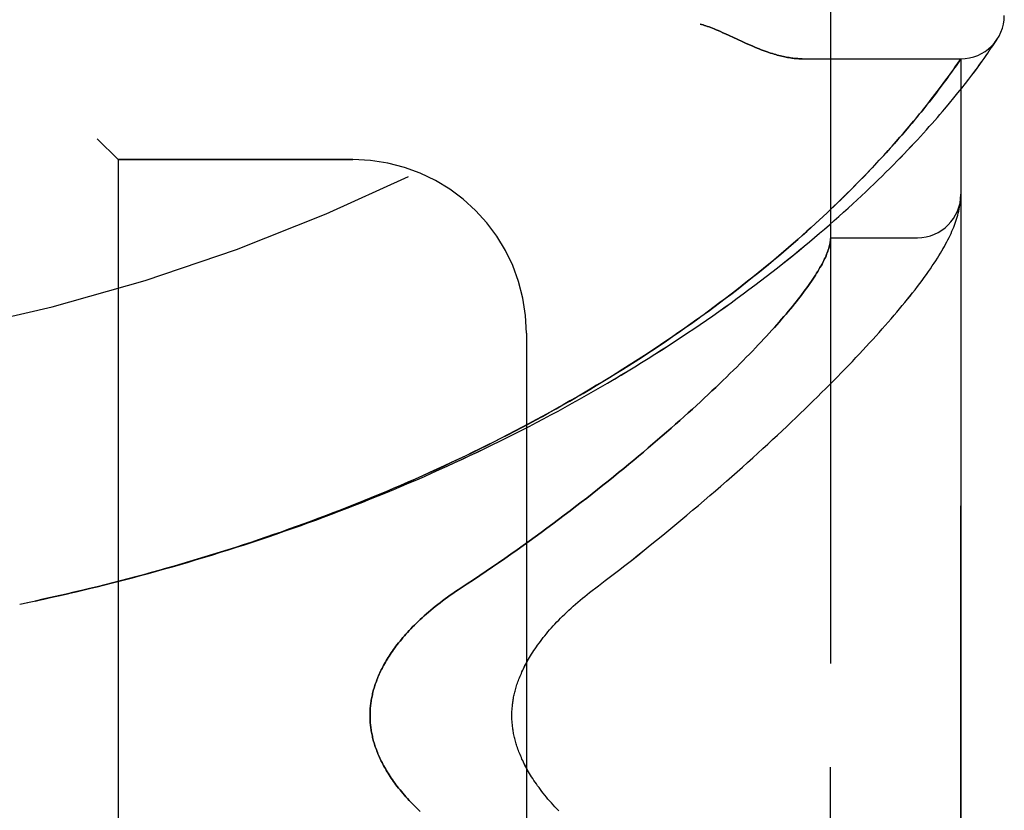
# Model space of a CAD drawing. Header units: inches. Extents: x 0 to 227, y 0 to 147.
# Tile 257 of 285: x 120.3 to 121.72, y 61.65 to 62.79. Entities that reach past the tile are written whole.
import ezdxf

# ---------------------------------------------------------------- set-up
doc = ezdxf.new("R2010")
doc.units = ezdxf.units.IN
doc.header["$LTSCALE"] = 12.466667
doc.header["$MEASUREMENT"] = 0
doc.linetypes.add('HIDDEN', pattern=[0.2, 0.1, -0.1])
doc.layers.add('LEFTHAND_DOOR_ASSEMBLY', color=7, linetype='CONTINUOUS')
doc.layers.add('RIGHTHAND_DOOR_ASSEMBLY', color=7, linetype='CONTINUOUS')

msp = doc.modelspace()

# ---------------------------------------------------------------- linework, layer by layer
at = {"layer": 'LEFTHAND_DOOR_ASSEMBLY', "color": 8, "linetype": 'HIDDEN'}
for p, q in [((121.4679, 60.463), (121.4679, 63.1055)), ((121.3167, 62.7652), (121.3334, 62.7574)), ((121.3334, 62.7574), (121.3415, 62.7536)), ((121.7043, 62.7524), (121.7061, 62.7552)), ((121.7061, 62.7552), (121.7081, 62.7583)), ((121.7078, 62.7578), (121.7075, 62.7573)), ((121.7078, 62.7578), (121.7081, 62.7583)), ((121.6916, 62.7338), (121.6941, 62.7373)), ((121.6941, 62.7373), (121.6963, 62.7406)), ((121.6963, 62.7406), (121.6992, 62.7449)), ((121.6992, 62.7449), (121.7017, 62.7485)), ((121.4273, 62.7293), (121.6554, 62.7293)), ((121.65, 62.7215), (121.6554, 62.7293)), ((121.6554, 60.8393), (121.6554, 62.7293)), ((121.6826, 62.7212), (121.6859, 62.7257)), ((121.6859, 62.7257), (121.6889, 62.7299)), ((121.6889, 62.7299), (121.6916, 62.7338)), ((121.6409, 62.7086), (121.6441, 62.713)), ((121.6441, 62.713), (121.6469, 62.717)), ((121.6469, 62.717), (121.65, 62.7215)), ((121.6711, 62.7057), (121.6753, 62.7112)), ((121.6753, 62.7112), (121.6791, 62.7164)), ((121.6791, 62.7164), (121.6826, 62.7212)), ((121.63, 62.6936), (121.6339, 62.6989)), ((121.6339, 62.6989), (121.6376, 62.7039)), ((121.6376, 62.7039), (121.6409, 62.7086)), ((121.6619, 62.6937), (121.6667, 62.6999)), ((121.6667, 62.6999), (121.6711, 62.7057)), ((121.6181, 62.6778), (121.6213, 62.682)), ((121.6213, 62.682), (121.6258, 62.6879)), ((121.6258, 62.6879), (121.63, 62.6936)), ((121.6512, 62.6803), (121.6567, 62.6871)), ((121.6567, 62.6871), (121.6619, 62.6937)), ((121.6077, 62.6646), (121.6113, 62.6691)), ((121.6113, 62.6691), (121.6148, 62.6735)), ((121.6148, 62.6735), (121.6181, 62.6778)), ((121.6391, 62.6654), (121.6453, 62.673)), ((121.6453, 62.673), (121.6512, 62.6803)), ((121.596, 62.65), (121.6001, 62.655)), ((121.6001, 62.655), (121.604, 62.6599)), ((121.604, 62.6599), (121.6077, 62.6646)), ((121.5828, 62.634), (121.5874, 62.6395)), ((121.5874, 62.6395), (121.5918, 62.6448)), ((121.5918, 62.6448), (121.596, 62.65)), ((121.573, 62.6224), (121.578, 62.6283)), ((121.578, 62.6283), (121.5828, 62.634)), ((120.4129, 62.6143), (120.4429, 62.5843)), ((121.5566, 62.6037), (121.5623, 62.6102)), ((121.5623, 62.6102), (121.5677, 62.6164)), ((121.5677, 62.6164), (121.573, 62.6224)), ((121.5444, 62.5903), (121.5506, 62.5971)), ((121.5506, 62.5971), (121.5566, 62.6037)), ((120.7804, 62.5843), (120.4429, 62.5843)), ((120.4429, 62.5843), (120.4429, 60.9843)), ((121.5311, 62.5759), (121.5379, 62.5832)), ((121.5379, 62.5832), (121.5444, 62.5903)), ((121.5165, 62.5606), (121.524, 62.5684)), ((121.524, 62.5684), (121.5311, 62.5759)), ((121.5087, 62.5526), (121.5165, 62.5606)), ((121.6548, 62.5244), (121.6549, 62.5251)), ((121.6549, 62.5251), (121.655, 62.5257)), ((121.655, 62.5264), (121.6551, 62.5271)), ((121.655, 62.5257), (121.655, 62.5264)), ((121.6551, 62.5278), (121.6552, 62.5285)), ((121.6551, 62.5271), (121.6551, 62.5278)), ((121.6552, 62.5285), (121.6552, 62.5292)), ((121.6544, 62.5209), (121.6545, 62.5216)), ((121.6545, 62.5216), (121.6546, 62.5223)), ((121.6546, 62.5223), (121.6547, 62.523)), ((121.6547, 62.523), (121.6548, 62.5237)), ((121.6548, 62.5237), (121.6548, 62.5244)), ((121.4679, 62.4718), (121.5929, 62.4718)), ((121.0304, 62.3343), (121.0304, 61.2343)), ((120.3014, 61.9443), (120.3129, 61.9467))]:
    msp.add_line(p, q, dxfattribs=at)
for points in [[(121.2804, 62.7793), (121.2824, 62.7787), (121.2845, 62.7781), (121.2866, 62.7774), (121.2887, 62.7767), (121.2909, 62.7759), (121.2932, 62.7751), (121.2955, 62.7742), (121.298, 62.7733), (121.3006, 62.7722), (121.3034, 62.771), (121.3064, 62.7698), (121.3096, 62.7684), (121.313, 62.7668), (121.3167, 62.7652)], [(121.3415, 62.7536), (121.3454, 62.7519), (121.349, 62.7503), (121.3525, 62.7488), (121.3559, 62.7473), (121.3591, 62.746), (121.3622, 62.7447), (121.3652, 62.7435), (121.3682, 62.7424), (121.371, 62.7413), (121.3738, 62.7403), (121.3765, 62.7393), (121.3791, 62.7384), (121.3817, 62.7376), (121.3842, 62.7368), (121.3866, 62.736), (121.389, 62.7354), (121.3913, 62.7347), (121.3936, 62.7341), (121.3958, 62.7335), (121.398, 62.733), (121.4001, 62.7325), (121.4022, 62.7321), (121.4042, 62.7317), (121.4062, 62.7313), (121.4082, 62.731), (121.4101, 62.7307), (121.412, 62.7304), (121.4138, 62.7302), (121.4156, 62.7299), (121.4174, 62.7298), (121.4191, 62.7296), (121.4208, 62.7295), (121.4225, 62.7294), (121.4241, 62.7293), (121.4258, 62.7293), (121.4273, 62.7293)], [(121.7017, 62.7485), (121.7024, 62.7496), (121.7043, 62.7524)], [(120.3593, 61.9569), (120.3709, 61.9596), (120.3825, 61.9623), (120.3941, 61.965), (120.4056, 61.9678), (120.4172, 61.9707), (120.4288, 61.9736), (120.4404, 61.9765), (120.452, 61.9795), (120.4636, 61.9825), (120.4751, 61.9856), (120.4867, 61.9887), (120.4983, 61.9919), (120.5098, 61.9951), (120.5214, 61.9984), (120.5329, 62.0017), (120.5444, 62.0051), (120.5559, 62.0085), (120.5674, 62.012), (120.579, 62.0155), (120.5904, 62.0191), (120.6019, 62.0227), (120.6134, 62.0263), (120.6248, 62.03), (120.6363, 62.0338), (120.6477, 62.0376), (120.6591, 62.0414), (120.6705, 62.0453), (120.6819, 62.0493), (120.6933, 62.0533), (120.7047, 62.0573), (120.716, 62.0614), (120.7273, 62.0655), (120.7386, 62.0697), (120.7499, 62.0739), (120.7612, 62.0782), (120.7724, 62.0826), (120.7836, 62.0869), (120.7948, 62.0914), (120.806, 62.0958), (120.8172, 62.1003), (120.8283, 62.1049), (120.8394, 62.1095), (120.8505, 62.1142), (120.8616, 62.1189), (120.8726, 62.1236), (120.8836, 62.1284), (120.8946, 62.1333), (120.9055, 62.1382), (120.9164, 62.1431), (120.9273, 62.1481), (120.9381, 62.1531), (120.949, 62.1582), (120.9597, 62.1633), (120.9705, 62.1685), (120.9812, 62.1737), (120.9919, 62.1789), (121.0025, 62.1842), (121.0131, 62.1895), (121.0237, 62.1949), (121.0342, 62.2003), (121.0447, 62.2058), (121.0551, 62.2113), (121.0655, 62.2168), (121.0758, 62.2224), (121.0861, 62.228), (121.0964, 62.2337), (121.1066, 62.2394), (121.1167, 62.2451), (121.1268, 62.2508), (121.1369, 62.2566), (121.1469, 62.2625), (121.1568, 62.2683), (121.1667, 62.2742), (121.1765, 62.2802), (121.1863, 62.2861), (121.196, 62.2921), (121.2057, 62.2981), (121.2152, 62.3042), (121.2248, 62.3102), (121.2342, 62.3163), (121.2436, 62.3224), (121.2529, 62.3286), (121.2621, 62.3347), (121.2713, 62.3409), (121.2804, 62.3471), (121.2895, 62.3533), (121.2984, 62.3595), (121.3073, 62.3658), (121.3161, 62.372), (121.3248, 62.3783), (121.3334, 62.3846), (121.342, 62.3908), (121.3504, 62.3971), (121.3588, 62.4034), (121.3671, 62.4097), (121.3753, 62.4159), (121.3834, 62.4222), (121.3914, 62.4285), (121.3993, 62.4347), (121.4071, 62.441), (121.4149, 62.4472), (121.4225, 62.4534), (121.4301, 62.4597), (121.4375, 62.4659), (121.4448, 62.472), (121.4521, 62.4782), (121.4592, 62.4843), (121.4662, 62.4904), (121.4732, 62.4965), (121.48, 62.5025), (121.4867, 62.5085), (121.4933, 62.5144), (121.4998, 62.5204), (121.5061, 62.5262), (121.5124, 62.5321), (121.5185, 62.5379), (121.5246, 62.5436), (121.5305, 62.5493), (121.5363, 62.5549), (121.542, 62.5605), (121.5476, 62.566), (121.5531, 62.5715), (121.5584, 62.5768), (121.5637, 62.5822), (121.5688, 62.5874), (121.5738, 62.5926), (121.5787, 62.5978), (121.5835, 62.6028), (121.5882, 62.6078), (121.5928, 62.6127), (121.5972, 62.6175), (121.6015, 62.6223), (121.6058, 62.627), (121.6099, 62.6316), (121.6139, 62.6361), (121.6178, 62.6405), (121.6216, 62.6449), (121.6253, 62.6492), (121.6289, 62.6534), (121.6324, 62.6575), (121.6391, 62.6654)], [(120.357, 61.9564), (120.3681, 61.959), (120.3793, 61.9616), (120.3904, 61.9642), (120.4015, 61.9669), (120.4126, 61.9696), (120.4237, 61.9724), (120.4348, 61.9752), (120.4459, 61.978), (120.457, 61.9809), (120.4681, 61.9839), (120.4792, 61.9868), (120.4903, 61.9899), (120.5014, 61.993), (120.5124, 61.9961), (120.5235, 61.9992), (120.5345, 62.0024), (120.5456, 62.0057), (120.5566, 62.009), (120.5676, 62.0123), (120.5786, 62.0157), (120.5896, 62.0192), (120.6006, 62.0226), (120.6116, 62.0262), (120.6225, 62.0297), (120.6335, 62.0333), (120.6444, 62.037), (120.6553, 62.0407), (120.6662, 62.0445), (120.6771, 62.0483), (120.688, 62.0521), (120.6989, 62.056), (120.7097, 62.0599), (120.7205, 62.0639), (120.7313, 62.0679), (120.7421, 62.072), (120.7529, 62.0761), (120.7636, 62.0803), (120.7743, 62.0845), (120.785, 62.0887), (120.7957, 62.093), (120.8064, 62.0974), (120.817, 62.1017), (120.8276, 62.1062), (120.8382, 62.1107), (120.8488, 62.1152), (120.8593, 62.1197), (120.8698, 62.1243), (120.8803, 62.129), (120.8908, 62.1337), (120.9012, 62.1384), (120.9116, 62.1432), (120.922, 62.1481), (120.9323, 62.1529), (120.9426, 62.1579), (120.9528, 62.1628), (120.9631, 62.1678), (120.9733, 62.1729), (120.9834, 62.178), (120.9936, 62.1831), (121.0037, 62.1883), (121.0137, 62.1935), (121.0237, 62.1987), (121.0337, 62.204), (121.0436, 62.2094), (121.0535, 62.2147), (121.0633, 62.2201), (121.0731, 62.2256), (121.0829, 62.2311), (121.0926, 62.2366), (121.1022, 62.2422), (121.1118, 62.2478), (121.1214, 62.2534), (121.1309, 62.2591), (121.1404, 62.2648), (121.1498, 62.2705), (121.1591, 62.2763), (121.1684, 62.2821), (121.1776, 62.2879), (121.1868, 62.2937), (121.1959, 62.2996), (121.205, 62.3055), (121.214, 62.3115), (121.2229, 62.3174), (121.2317, 62.3234), (121.2405, 62.3294), (121.2493, 62.3354), (121.2579, 62.3415), (121.2665, 62.3475), (121.275, 62.3536), (121.2834, 62.3597), (121.2918, 62.3658), (121.3001, 62.3719), (121.3083, 62.378), (121.3164, 62.3841), (121.3245, 62.3903), (121.3324, 62.3964), (121.3403, 62.4026), (121.3481, 62.4087), (121.3558, 62.4148), (121.3634, 62.421), (121.371, 62.4271), (121.3784, 62.4332), (121.3857, 62.4393), (121.393, 62.4454), (121.4001, 62.4515), (121.4072, 62.4575), (121.414, 62.4634), (121.4207, 62.4693), (121.4272, 62.4751), (121.4336, 62.4808), (121.4398, 62.4863), (121.4457, 62.4917), (121.4515, 62.4971), (121.4571, 62.5022), (121.4625, 62.5073), (121.4677, 62.5122), (121.4728, 62.5171), (121.4777, 62.5218), (121.4825, 62.5265), (121.4872, 62.531), (121.4917, 62.5355), (121.4961, 62.5399), (121.5004, 62.5442), (121.5087, 62.5526)], [(121.6552, 62.5292), (121.6553, 62.5295), (121.6553, 62.5299), (121.6553, 62.5303), (121.6553, 62.5306), (121.6553, 62.531), (121.6553, 62.5314), (121.6553, 62.5318), (121.6554, 62.5321), (121.6554, 62.5325), (121.6554, 62.5329), (121.6554, 62.5332), (121.6554, 62.5335)], [(121.1212, 61.9611), (121.1342, 61.971), (121.1437, 61.9783), (121.1532, 61.9856), (121.1626, 61.9929), (121.172, 62.0002), (121.1813, 62.0075), (121.1905, 62.0147), (121.1996, 62.022), (121.2086, 62.0293), (121.2176, 62.0365), (121.2264, 62.0438), (121.2352, 62.051), (121.2439, 62.0581), (121.2525, 62.0653), (121.261, 62.0724), (121.2694, 62.0795), (121.2778, 62.0866), (121.286, 62.0936), (121.2942, 62.1006), (121.3022, 62.1076), (121.3102, 62.1145), (121.318, 62.1214), (121.3258, 62.1282), (121.3335, 62.135), (121.3411, 62.1417), (121.3485, 62.1485), (121.3559, 62.1551), (121.3632, 62.1617), (121.3704, 62.1683), (121.3775, 62.1748), (121.3845, 62.1813), (121.3914, 62.1877), (121.3982, 62.194), (121.4049, 62.2003), (121.4115, 62.2066), (121.418, 62.2128), (121.4244, 62.2189), (121.4307, 62.225), (121.437, 62.2311), (121.4431, 62.2371), (121.4491, 62.243), (121.4551, 62.2489), (121.4609, 62.2547), (121.4667, 62.2605), (121.4724, 62.2662), (121.4779, 62.2718), (121.4834, 62.2774), (121.4888, 62.283), (121.4941, 62.2885), (121.4993, 62.2939), (121.5044, 62.2993), (121.5095, 62.3047), (121.5144, 62.31), (121.5193, 62.3152), (121.5241, 62.3204), (121.5288, 62.3255), (121.5334, 62.3306), (121.5379, 62.3356), (121.5423, 62.3406), (121.5467, 62.3455), (121.551, 62.3504), (121.5551, 62.3553), (121.5593, 62.3601), (121.5633, 62.3648), (121.5673, 62.3695), (121.5711, 62.3742), (121.5749, 62.3788), (121.5786, 62.3834), (121.5823, 62.3879), (121.5859, 62.3925), (121.5894, 62.397), (121.5928, 62.4015), (121.5962, 62.4059), (121.5995, 62.4103), (121.6027, 62.4146), (121.6057, 62.4189), (121.6087, 62.4231), (121.6115, 62.4272), (121.6142, 62.4311), (121.6168, 62.435), (121.6192, 62.4387), (121.6216, 62.4423), (121.6238, 62.4459), (121.6259, 62.4494), (121.6279, 62.4528), (121.6299, 62.4561), (121.6317, 62.4593), (121.6335, 62.4626), (121.6352, 62.4657), (121.6368, 62.4689), (121.6384, 62.4719), (121.6398, 62.475), (121.6412, 62.478), (121.6426, 62.481), (121.6439, 62.484), (121.6451, 62.4869), (121.6462, 62.4899), (121.6473, 62.4928), (121.6483, 62.4957), (121.6493, 62.4986), (121.6502, 62.5015), (121.651, 62.5044), (121.6517, 62.5072), (121.6524, 62.51), (121.653, 62.5128), (121.6536, 62.5156), (121.654, 62.5183), (121.6544, 62.5209)], [(121.4679, 62.4708), (121.4679, 62.4705), (121.4679, 62.4702), (121.4678, 62.4699), (121.4678, 62.4695), (121.4678, 62.4691), (121.4678, 62.4687), (121.4677, 62.4682), (121.4677, 62.4677)], [(121.4677, 62.4677), (121.4675, 62.466), (121.4672, 62.4642), (121.4668, 62.4623), (121.4664, 62.4604), (121.4659, 62.4585), (121.4653, 62.4565), (121.4647, 62.4545), (121.464, 62.4524), (121.4632, 62.4502), (121.4623, 62.448), (121.4614, 62.4458), (121.4604, 62.4435), (121.4593, 62.4412), (121.4581, 62.4388), (121.4569, 62.4363), (121.4556, 62.4338), (121.4542, 62.4313), (121.4527, 62.4287), (121.4512, 62.426), (121.4496, 62.4233), (121.4479, 62.4206), (121.4461, 62.4178), (121.4443, 62.4149), (121.4424, 62.412), (121.4404, 62.4091), (121.4383, 62.406), (121.4361, 62.403), (121.4339, 62.3999), (121.4316, 62.3967), (121.4292, 62.3935), (121.4267, 62.3902), (121.4242, 62.3869), (121.4215, 62.3835), (121.4188, 62.38), (121.416, 62.3765), (121.4131, 62.373), (121.4102, 62.3694), (121.4071, 62.3657), (121.404, 62.362), (121.4008, 62.3582), (121.3975, 62.3544), (121.3941, 62.3505), (121.3906, 62.3466), (121.3871, 62.3426), (121.3834, 62.3386), (121.3797, 62.3345), (121.3759, 62.3303), (121.372, 62.3261), (121.368, 62.3218), (121.3639, 62.3175), (121.3598, 62.3131), (121.3555, 62.3087), (121.3512, 62.3042), (121.3467, 62.2997), (121.3422, 62.2951), (121.3376, 62.2904), (121.3329, 62.2857), (121.3281, 62.281), (121.3232, 62.2762), (121.3182, 62.2713), (121.3131, 62.2664), (121.3079, 62.2614), (121.3027, 62.2564), (121.2973, 62.2513), (121.2919, 62.2462), (121.2863, 62.241), (121.2807, 62.2357), (121.2749, 62.2305), (121.2691, 62.2251), (121.2632, 62.2197), (121.2572, 62.2143), (121.2511, 62.2088), (121.2448, 62.2033), (121.2385, 62.1977), (121.2321, 62.1921), (121.2256, 62.1865), (121.2191, 62.1808), (121.2124, 62.175), (121.2056, 62.1692), (121.1987, 62.1634), (121.1918, 62.1575), (121.1847, 62.1516), (121.1776, 62.1457), (121.1703, 62.1397), (121.163, 62.1337), (121.1556, 62.1277), (121.1481, 62.1216), (121.1405, 62.1156), (121.1328, 62.1095), (121.125, 62.1033), (121.1172, 62.0972), (121.1092, 62.091), (121.1012, 62.0848), (121.0931, 62.0786), (121.0849, 62.0724), (121.0767, 62.0662), (121.0684, 62.06), (121.0599, 62.0537), (121.0515, 62.0475), (121.0429, 62.0413), (121.0343, 62.035), (121.0257, 62.0288), (121.0169, 62.0226), (121.0081, 62.0164), (120.9993, 62.0103), (120.9904, 62.0041), (120.9814, 61.998), (120.9724, 61.9919), (120.9634, 61.9858), (120.9543, 61.9797), (120.9452, 61.9737), (120.9321, 61.9652)], [(120.9321, 61.9652), (120.9283, 61.9626), (120.9244, 61.96), (120.9207, 61.9573), (120.917, 61.9547), (120.9133, 61.952), (120.9097, 61.9493), (120.9062, 61.9466), (120.9027, 61.9439), (120.8993, 61.9412), (120.896, 61.9385), (120.8928, 61.9358), (120.8896, 61.9331), (120.8865, 61.9304), (120.8834, 61.9277), (120.8805, 61.925), (120.8776, 61.9223), (120.8747, 61.9196), (120.872, 61.917), (120.8693, 61.9143), (120.8667, 61.9117), (120.8642, 61.9091), (120.8618, 61.9065), (120.8594, 61.9039), (120.8571, 61.9013), (120.8548, 61.8988), (120.8526, 61.8963), (120.8505, 61.8937), (120.8485, 61.8913), (120.8465, 61.8888), (120.8446, 61.8863), (120.8427, 61.8839), (120.841, 61.8815), (120.8392, 61.8791), (120.8376, 61.8767), (120.8359, 61.8744), (120.8344, 61.8721), (120.8329, 61.8698), (120.8314, 61.8675), (120.83, 61.8652), (120.8287, 61.863), (120.8274, 61.8608), (120.8261, 61.8586), (120.8249, 61.8564), (120.8238, 61.8542), (120.8226, 61.852), (120.8216, 61.8499), (120.8205, 61.8478), (120.8196, 61.8457), (120.8186, 61.8436), (120.8177, 61.8415), (120.8168, 61.8395), (120.816, 61.8375), (120.8152, 61.8354), (120.8145, 61.8334), (120.8137, 61.8314), (120.813, 61.8294), (120.8124, 61.8275), (120.8118, 61.8255), (120.8112, 61.8236), (120.8106, 61.8216), (120.8101, 61.8197), (120.8096, 61.8178), (120.8091, 61.8159), (120.8087, 61.814), (120.8083, 61.8121), (120.8079, 61.8102), (120.8075, 61.8083), (120.8072, 61.8064), (120.8069, 61.8045), (120.8067, 61.8027), (120.8064, 61.8008), (120.8062, 61.799), (120.806, 61.7971), (120.8058, 61.7953), (120.8057, 61.7935), (120.8056, 61.7916), (120.8055, 61.7898), (120.8054, 61.788), (120.8054, 61.7861), (120.8054, 61.7843), (120.8054, 61.7825), (120.8054, 61.7806), (120.8055, 61.7788), (120.8056, 61.777), (120.8057, 61.7751), (120.8058, 61.7733), (120.806, 61.7715), (120.8062, 61.7696), (120.8064, 61.7678), (120.8067, 61.7659), (120.8069, 61.7641), (120.8072, 61.7622), (120.8075, 61.7603), (120.8079, 61.7584), (120.8083, 61.7565), (120.8087, 61.7546), (120.8091, 61.7527), (120.8096, 61.7508), (120.8101, 61.7489), (120.8106, 61.747), (120.8112, 61.745), (120.8118, 61.7431), (120.8124, 61.7411), (120.813, 61.7392), (120.8137, 61.7372), (120.8145, 61.7352), (120.8152, 61.7332), (120.816, 61.7311), (120.8168, 61.7291), (120.8177, 61.7271), (120.8186, 61.725), (120.8196, 61.7229), (120.8205, 61.7208), (120.8216, 61.7187), (120.8226, 61.7165), (120.8238, 61.7144), (120.8249, 61.7122), (120.8261, 61.71), (120.8274, 61.7078), (120.8287, 61.7056), (120.83, 61.7034), (120.8314, 61.7011), (120.8329, 61.6988), (120.8344, 61.6965), (120.8359, 61.6942), (120.8376, 61.6918), (120.8392, 61.6895), (120.841, 61.6871), (120.8427, 61.6847), (120.8446, 61.6823), (120.8465, 61.6798), (120.8485, 61.6773), (120.8505, 61.6748), (120.8526, 61.6723), (120.8548, 61.6698), (120.8571, 61.6673), (120.8594, 61.6647), (120.8618, 61.6621), (120.8642, 61.6595), (120.8667, 61.6569), (120.8693, 61.6543), (120.872, 61.6516), (120.8747, 61.649), (120.8776, 61.6463)], [(121.0768, 61.647), (121.0741, 61.6498), (121.0714, 61.6527), (121.0688, 61.6555), (121.0663, 61.6584), (121.0638, 61.6612), (121.0614, 61.664), (121.0591, 61.6668), (121.0568, 61.6696), (121.0546, 61.6723), (121.0525, 61.675), (121.0505, 61.6777), (121.0485, 61.6804), (121.0465, 61.6831), (121.0447, 61.6857), (121.0429, 61.6883), (121.0412, 61.6909), (121.0395, 61.6934), (121.0379, 61.6959), (121.0364, 61.6984), (121.0349, 61.7008), (121.0335, 61.7032), (121.0321, 61.7056), (121.0308, 61.708), (121.0296, 61.7103), (121.0284, 61.7126), (121.0272, 61.7149), (121.0261, 61.7171), (121.025, 61.7193), (121.024, 61.7215), (121.0231, 61.7237), (121.0221, 61.7258), (121.0213, 61.7279), (121.0204, 61.73), (121.0196, 61.732), (121.0189, 61.734), (121.0181, 61.736), (121.0175, 61.738), (121.0168, 61.7399), (121.0162, 61.7418), (121.0156, 61.7437), (121.0151, 61.7456), (121.0146, 61.7474), (121.0141, 61.7492), (121.0136, 61.751), (121.0132, 61.7528), (121.0128, 61.7546), (121.0124, 61.7563), (121.012, 61.7581), (121.0117, 61.7598), (121.0114, 61.7615), (121.0111, 61.7632), (121.0109, 61.7648), (121.0107, 61.7665), (121.0104, 61.7682), (121.0103, 61.7698), (121.0101, 61.7714), (121.0099, 61.7731), (121.0098, 61.7747), (121.0097, 61.7763), (121.0096, 61.7779), (121.0096, 61.7795), (121.0095, 61.7811), (121.0095, 61.7827), (121.0095, 61.7843), (121.0095, 61.7859), (121.0095, 61.7875), (121.0096, 61.7891), (121.0096, 61.7907), (121.0097, 61.7923), (121.0098, 61.7939), (121.0099, 61.7955), (121.0101, 61.7972), (121.0103, 61.7988), (121.0104, 61.8004), (121.0107, 61.8021), (121.0109, 61.8037), (121.0111, 61.8054), (121.0114, 61.8071), (121.0117, 61.8088), (121.012, 61.8105), (121.0124, 61.8123), (121.0128, 61.814), (121.0132, 61.8158), (121.0136, 61.8176), (121.0141, 61.8194), (121.0146, 61.8212), (121.0151, 61.823), (121.0156, 61.8249), (121.0162, 61.8268), (121.0168, 61.8287), (121.0175, 61.8306), (121.0181, 61.8326), (121.0189, 61.8346), (121.0196, 61.8366), (121.0204, 61.8386), (121.0212, 61.8407), (121.0221, 61.8428), (121.0231, 61.8449), (121.024, 61.8471), (121.025, 61.8493), (121.0261, 61.8515), (121.0272, 61.8537), (121.0283, 61.856), (121.0296, 61.8583), (121.0308, 61.8606), (121.0321, 61.863), (121.0335, 61.8653), (121.0349, 61.8677), (121.0364, 61.8702), (121.0379, 61.8727), (121.0395, 61.8752), (121.0412, 61.8777), (121.0429, 61.8803), (121.0447, 61.8829), (121.0465, 61.8855), (121.0485, 61.8882), (121.0505, 61.8909), (121.0525, 61.8936), (121.0546, 61.8963), (121.0568, 61.899), (121.0591, 61.9018), (121.0614, 61.9046), (121.0638, 61.9074), (121.0663, 61.9102), (121.0688, 61.9131), (121.0714, 61.9159), (121.0741, 61.9188), (121.0768, 61.9216), (121.0796, 61.9245), (121.0825, 61.9274), (121.0854, 61.9302), (121.0884, 61.9331), (121.0915, 61.936), (121.0946, 61.9388), (121.0977, 61.9417), (121.1009, 61.9445), (121.1042, 61.9473), (121.1075, 61.9501), (121.1109, 61.9529), (121.1143, 61.9557), (121.1177, 61.9584), (121.1212, 61.9611)], [(120.3125, 61.9467), (120.3245, 61.9492), (120.3361, 61.9517), (120.3477, 61.9543)], [(120.3236, 61.949), (120.3347, 61.9515), (120.3459, 61.9539), (120.3593, 61.9569)]]:
    msp.add_lwpolyline(points, dxfattribs=at)
for centre, radius, start, end in [((119.6554, 65.0594), 2.7751, 270, 316.1116), ((121.6554, 62.7918), 0.0625, 270, 360), ((120.7804, 62.3343), 0.25, 0, 90), ((121.5929, 62.5343), 0.0625, 270, 360)]:
    msp.add_arc(centre, radius, start, end, dxfattribs=at)
at = {"layer": 'RIGHTHAND_DOOR_ASSEMBLY', "color": 8, "linetype": 'HIDDEN'}
for p, q in [((121.4679, 63.1055), (121.4679, 60.463)), ((121.3334, 62.7574), (121.3167, 62.7652)), ((121.3416, 62.7536), (121.3334, 62.7574)), ((121.7043, 62.7524), (121.7061, 62.7552)), ((121.7061, 62.7552), (121.7078, 62.7578)), ((121.6916, 62.7338), (121.6941, 62.7373)), ((121.6941, 62.7373), (121.6963, 62.7406)), ((121.6963, 62.7406), (121.6992, 62.7449)), ((121.6992, 62.7449), (121.7017, 62.7485)), ((121.4273, 62.7293), (121.6554, 62.7293)), ((121.6513, 62.7233), (121.6485, 62.7193)), ((121.6554, 62.7293), (121.6513, 62.7233)), ((121.6554, 62.7293), (121.6554, 60.8393)), ((121.6827, 62.7213), (121.6859, 62.7258)), ((121.6859, 62.7258), (121.6889, 62.7299)), ((121.6889, 62.7299), (121.6916, 62.7338)), ((121.642, 62.7101), (121.6387, 62.7055)), ((121.645, 62.7144), (121.642, 62.7101)), ((121.6485, 62.7193), (121.645, 62.7144)), ((121.6711, 62.7058), (121.6753, 62.7113)), ((121.6753, 62.7113), (121.6791, 62.7164)), ((121.6791, 62.7164), (121.6827, 62.7213)), ((121.6313, 62.6954), (121.6272, 62.6899)), ((121.6352, 62.7006), (121.6313, 62.6954)), ((121.6387, 62.7055), (121.6352, 62.7006)), ((121.6619, 62.6937), (121.6667, 62.6999)), ((121.6667, 62.6999), (121.6711, 62.7058)), ((121.6228, 62.684), (121.6197, 62.6799)), ((121.6272, 62.6899), (121.6228, 62.684)), ((121.6512, 62.6803), (121.6567, 62.6872)), ((121.6567, 62.6872), (121.6619, 62.6937)), ((121.6096, 62.6669), (121.6059, 62.6623)), ((121.6131, 62.6714), (121.6096, 62.6669)), ((121.6165, 62.6757), (121.6131, 62.6714)), ((121.6197, 62.6799), (121.6165, 62.6757)), ((121.6391, 62.6654), (121.6454, 62.673)), ((121.6454, 62.673), (121.6512, 62.6803)), ((121.5981, 62.6525), (121.594, 62.6475)), ((121.6021, 62.6575), (121.5981, 62.6525)), ((121.6059, 62.6623), (121.6021, 62.6575)), ((121.5897, 62.6422), (121.5852, 62.6368)), ((121.594, 62.6475), (121.5897, 62.6422)), ((121.5756, 62.6255), (121.5704, 62.6195)), ((121.5805, 62.6312), (121.5756, 62.6255)), ((121.5852, 62.6368), (121.5805, 62.6312)), ((120.4429, 62.5843), (120.4129, 62.6143)), ((121.5651, 62.6134), (121.5595, 62.6071)), ((121.5704, 62.6195), (121.5651, 62.6134)), ((121.5537, 62.6006), (121.5477, 62.5939)), ((121.5595, 62.6071), (121.5537, 62.6006)), ((120.4429, 62.5843), (120.7804, 62.5843)), ((120.4429, 62.5843), (120.4429, 60.9843)), ((121.5413, 62.5869), (121.5347, 62.5798)), ((121.5477, 62.5939), (121.5413, 62.5869)), ((121.5277, 62.5724), (121.5205, 62.5647)), ((121.5347, 62.5798), (121.5277, 62.5724)), ((121.5128, 62.5568), (121.5048, 62.5487)), ((121.5205, 62.5647), (121.5128, 62.5568)), ((121.6548, 62.5241), (121.6549, 62.5247)), ((121.6549, 62.5254), (121.655, 62.5261)), ((121.6549, 62.5247), (121.6549, 62.5254)), ((121.655, 62.5261), (121.6551, 62.5268)), ((121.6551, 62.5274), (121.6552, 62.5281)), ((121.6551, 62.5268), (121.6551, 62.5274)), ((121.6552, 62.5281), (121.6552, 62.5288)), ((121.6544, 62.5209), (121.6545, 62.5216)), ((121.6545, 62.5216), (121.6546, 62.5223)), ((121.6547, 62.5234), (121.6548, 62.5241)), ((121.4679, 62.4718), (121.5929, 62.4718)), ((121.0304, 62.3343), (121.0304, 61.2343)), ((120.3014, 61.9443), (120.3129, 61.9467))]:
    msp.add_line(p, q, dxfattribs=at)
for points in [[(121.3167, 62.7652), (121.313, 62.7668), (121.3096, 62.7684), (121.3064, 62.7698), (121.3034, 62.771), (121.3006, 62.7722), (121.298, 62.7733), (121.2955, 62.7742), (121.2932, 62.7751), (121.2909, 62.7759), (121.2887, 62.7767), (121.2866, 62.7774), (121.2845, 62.7781), (121.2824, 62.7787), (121.2804, 62.7793)], [(121.4273, 62.7293), (121.4258, 62.7293), (121.4241, 62.7293), (121.4225, 62.7294), (121.4208, 62.7295), (121.4191, 62.7296), (121.4174, 62.7298), (121.4156, 62.7299), (121.4138, 62.7302), (121.412, 62.7304), (121.4101, 62.7307), (121.4082, 62.731), (121.4062, 62.7313), (121.4042, 62.7317), (121.4022, 62.7321), (121.4001, 62.7325), (121.398, 62.733), (121.3958, 62.7335), (121.3936, 62.7341), (121.3913, 62.7347), (121.389, 62.7354), (121.3866, 62.736), (121.3842, 62.7368), (121.3817, 62.7376), (121.3791, 62.7384), (121.3765, 62.7393), (121.3738, 62.7403), (121.371, 62.7413), (121.3682, 62.7424), (121.3653, 62.7435), (121.3622, 62.7447), (121.3591, 62.746), (121.3559, 62.7473), (121.3525, 62.7488), (121.349, 62.7503), (121.3454, 62.7519), (121.3416, 62.7536)], [(121.7017, 62.7485), (121.7024, 62.7496), (121.7043, 62.7524)], [(120.3593, 61.9569), (120.3709, 61.9596), (120.3825, 61.9623), (120.394, 61.965), (120.4056, 61.9678), (120.4172, 61.9707), (120.4288, 61.9736), (120.4404, 61.9765), (120.452, 61.9795), (120.4636, 61.9825), (120.4751, 61.9856), (120.4867, 61.9887), (120.4983, 61.9919), (120.5098, 61.9951), (120.5214, 61.9984), (120.5329, 62.0017), (120.5444, 62.0051), (120.5559, 62.0085), (120.5675, 62.012), (120.579, 62.0155), (120.5904, 62.0191), (120.6019, 62.0227), (120.6134, 62.0263), (120.6249, 62.03), (120.6363, 62.0338), (120.6477, 62.0376), (120.6591, 62.0414), (120.6705, 62.0453), (120.6819, 62.0493), (120.6933, 62.0533), (120.7047, 62.0573), (120.716, 62.0614), (120.7273, 62.0655), (120.7386, 62.0697), (120.7499, 62.074), (120.7612, 62.0782), (120.7724, 62.0826), (120.7836, 62.0869), (120.7949, 62.0914), (120.806, 62.0958), (120.8172, 62.1004), (120.8283, 62.1049), (120.8394, 62.1095), (120.8505, 62.1142), (120.8616, 62.1189), (120.8726, 62.1236), (120.8836, 62.1284), (120.8946, 62.1333), (120.9055, 62.1382), (120.9164, 62.1431), (120.9273, 62.1481), (120.9382, 62.1531), (120.949, 62.1582), (120.9598, 62.1633), (120.9705, 62.1685), (120.9812, 62.1737), (120.9919, 62.1789), (121.0025, 62.1842), (121.0131, 62.1896), (121.0237, 62.1949), (121.0342, 62.2003), (121.0447, 62.2058), (121.0551, 62.2113), (121.0655, 62.2168), (121.0759, 62.2224), (121.0862, 62.228), (121.0964, 62.2337), (121.1066, 62.2394), (121.1168, 62.2451), (121.1269, 62.2509), (121.1369, 62.2567), (121.1469, 62.2625), (121.1569, 62.2684), (121.1667, 62.2743), (121.1766, 62.2802), (121.1863, 62.2861), (121.196, 62.2921), (121.2057, 62.2981), (121.2153, 62.3042), (121.2248, 62.3103), (121.2342, 62.3163), (121.2436, 62.3225), (121.2529, 62.3286), (121.2622, 62.3348), (121.2714, 62.3409), (121.2805, 62.3471), (121.2895, 62.3533), (121.2984, 62.3596), (121.3073, 62.3658), (121.3161, 62.3721), (121.3248, 62.3783), (121.3335, 62.3846), (121.342, 62.3909), (121.3505, 62.3971), (121.3588, 62.4034), (121.3671, 62.4097), (121.3753, 62.416), (121.3834, 62.4222), (121.3914, 62.4285), (121.3994, 62.4348), (121.4072, 62.441), (121.4149, 62.4472), (121.4226, 62.4535), (121.4301, 62.4597), (121.4375, 62.4659), (121.4449, 62.4721), (121.4521, 62.4782), (121.4592, 62.4843), (121.4663, 62.4904), (121.4732, 62.4965), (121.48, 62.5025), (121.4867, 62.5085), (121.4933, 62.5145), (121.4998, 62.5204), (121.5062, 62.5263), (121.5124, 62.5321), (121.5186, 62.5379), (121.5246, 62.5436), (121.5305, 62.5493), (121.5364, 62.5549), (121.5421, 62.5605), (121.5476, 62.566), (121.5531, 62.5715), (121.5585, 62.5769), (121.5637, 62.5822), (121.5688, 62.5875), (121.5739, 62.5927), (121.5788, 62.5978), (121.5835, 62.6029), (121.5882, 62.6078), (121.5928, 62.6127), (121.5972, 62.6176), (121.6016, 62.6223), (121.6058, 62.627), (121.6099, 62.6316), (121.6139, 62.6361), (121.6178, 62.6406), (121.6216, 62.6449), (121.6253, 62.6492), (121.6289, 62.6534), (121.6324, 62.6575), (121.6391, 62.6654)], [(121.5048, 62.5487), (121.4964, 62.5401), (121.4919, 62.5357), (121.4874, 62.5313), (121.4828, 62.5267), (121.478, 62.5221), (121.4731, 62.5174), (121.468, 62.5125), (121.4628, 62.5076), (121.4574, 62.5025), (121.4518, 62.4974), (121.4461, 62.4921), (121.4401, 62.4867), (121.434, 62.4811), (121.4277, 62.4755), (121.4212, 62.4697), (121.4145, 62.4638), (121.4076, 62.4579), (121.4006, 62.4519), (121.3935, 62.4458), (121.3863, 62.4397), (121.3789, 62.4336), (121.3715, 62.4275), (121.3639, 62.4214), (121.3563, 62.4152), (121.3486, 62.4091), (121.3408, 62.403), (121.333, 62.3968), (121.325, 62.3907), (121.3169, 62.3845), (121.3088, 62.3784), (121.3006, 62.3723), (121.2923, 62.3662), (121.284, 62.36), (121.2755, 62.354), (121.267, 62.3479), (121.2584, 62.3418), (121.2498, 62.3358), (121.241, 62.3297), (121.2322, 62.3237), (121.2234, 62.3177), (121.2145, 62.3118), (121.2055, 62.3058), (121.1964, 62.2999), (121.1873, 62.294), (121.1781, 62.2882), (121.1689, 62.2824), (121.1596, 62.2766), (121.1502, 62.2708), (121.1408, 62.2651), (121.1314, 62.2594), (121.1219, 62.2537), (121.1123, 62.248), (121.1027, 62.2424), (121.093, 62.2369), (121.0833, 62.2313), (121.0736, 62.2259), (121.0638, 62.2204), (121.0539, 62.215), (121.044, 62.2096), (121.0341, 62.2043), (121.0241, 62.199), (121.0141, 62.1937), (121.0041, 62.1885), (120.994, 62.1833), (120.9839, 62.1782), (120.9737, 62.1731), (120.9635, 62.168), (120.9532, 62.163), (120.943, 62.158), (120.9327, 62.1531), (120.9223, 62.1482), (120.912, 62.1434), (120.9016, 62.1386), (120.8911, 62.1339), (120.8807, 62.1292), (120.8702, 62.1245), (120.8597, 62.1199), (120.8491, 62.1153), (120.8386, 62.1108), (120.828, 62.1063), (120.8173, 62.1019), (120.8067, 62.0975), (120.796, 62.0931), (120.7854, 62.0888), (120.7746, 62.0846), (120.7639, 62.0804), (120.7532, 62.0762), (120.7424, 62.0721), (120.7316, 62.068), (120.7208, 62.064), (120.7099, 62.06), (120.6991, 62.0561), (120.6882, 62.0522), (120.6774, 62.0483), (120.6665, 62.0445), (120.6556, 62.0408), (120.6446, 62.0371), (120.6337, 62.0334), (120.6227, 62.0298), (120.6118, 62.0262), (120.6008, 62.0227), (120.5898, 62.0192), (120.5788, 62.0158), (120.5678, 62.0124), (120.5567, 62.009), (120.5457, 62.0057), (120.5347, 62.0025), (120.5236, 61.9993), (120.5126, 61.9961), (120.5015, 61.993), (120.4904, 61.9899), (120.4793, 61.9869), (120.4682, 61.9839), (120.4571, 61.9809), (120.446, 61.978), (120.4349, 61.9752), (120.4238, 61.9724), (120.4127, 61.9696), (120.4016, 61.9669), (120.3904, 61.9642), (120.3793, 61.9616), (120.3682, 61.959), (120.357, 61.9564)], [(121.6552, 62.5288), (121.6552, 62.5292), (121.6553, 62.5296), (121.6553, 62.5299), (121.6553, 62.5303), (121.6553, 62.5306), (121.6553, 62.531), (121.6553, 62.5314), (121.6553, 62.5318), (121.6554, 62.5321), (121.6554, 62.5325), (121.6554, 62.5329), (121.6554, 62.5332)], [(121.1212, 61.9611), (121.1342, 61.971), (121.1437, 61.9783), (121.1532, 61.9856), (121.1626, 61.9929), (121.172, 62.0002), (121.1813, 62.0075), (121.1905, 62.0148), (121.1996, 62.022), (121.2086, 62.0293), (121.2176, 62.0365), (121.2264, 62.0438), (121.2352, 62.051), (121.2439, 62.0581), (121.2525, 62.0653), (121.261, 62.0724), (121.2695, 62.0795), (121.2778, 62.0866), (121.286, 62.0936), (121.2942, 62.1006), (121.3022, 62.1076), (121.3102, 62.1145), (121.318, 62.1214), (121.3258, 62.1282), (121.3335, 62.135), (121.3411, 62.1418), (121.3485, 62.1485), (121.3559, 62.1551), (121.3632, 62.1617), (121.3704, 62.1683), (121.3775, 62.1748), (121.3845, 62.1813), (121.3914, 62.1877), (121.3982, 62.194), (121.4049, 62.2003), (121.4115, 62.2066), (121.418, 62.2128), (121.4244, 62.2189), (121.4308, 62.225), (121.437, 62.2311), (121.4431, 62.2371), (121.4491, 62.243), (121.4551, 62.2489), (121.4609, 62.2547), (121.4667, 62.2605), (121.4724, 62.2662), (121.4779, 62.2718), (121.4834, 62.2775), (121.4888, 62.283), (121.4941, 62.2885), (121.4993, 62.2939), (121.5045, 62.2993), (121.5095, 62.3047), (121.5144, 62.31), (121.5193, 62.3152), (121.5241, 62.3204), (121.5288, 62.3255), (121.5334, 62.3306), (121.5379, 62.3356), (121.5423, 62.3406), (121.5467, 62.3455), (121.551, 62.3504), (121.5552, 62.3553), (121.5593, 62.3601), (121.5633, 62.3648), (121.5673, 62.3695), (121.5711, 62.3742), (121.5749, 62.3788), (121.5787, 62.3834), (121.5823, 62.388), (121.5859, 62.3925), (121.5894, 62.397), (121.5928, 62.4015), (121.5962, 62.4059), (121.5995, 62.4103), (121.6027, 62.4147), (121.6058, 62.4189), (121.6087, 62.4231), (121.6115, 62.4272), (121.6142, 62.4311), (121.6168, 62.435), (121.6192, 62.4387), (121.6216, 62.4423), (121.6238, 62.4459), (121.6259, 62.4494), (121.6279, 62.4528), (121.6299, 62.4561), (121.6317, 62.4594), (121.6335, 62.4626), (121.6352, 62.4657), (121.6368, 62.4689), (121.6384, 62.4719), (121.6398, 62.475), (121.6412, 62.478), (121.6426, 62.481), (121.6439, 62.484), (121.6451, 62.4869), (121.6462, 62.4899), (121.6473, 62.4928), (121.6483, 62.4957), (121.6493, 62.4986), (121.6502, 62.5015), (121.651, 62.5044), (121.6517, 62.5072), (121.6524, 62.51), (121.653, 62.5128), (121.6536, 62.5156), (121.654, 62.5183), (121.6544, 62.5209)], [(121.6546, 62.5223), (121.6546, 62.5227), (121.6547, 62.5234)], [(121.4677, 62.4677), (121.4677, 62.4682), (121.4678, 62.4687), (121.4678, 62.4691), (121.4678, 62.4695), (121.4678, 62.4699), (121.4679, 62.4702), (121.4679, 62.4705), (121.4679, 62.4708)], [(120.9321, 61.9652), (120.9452, 61.9737), (120.9543, 61.9797), (120.9634, 61.9858), (120.9724, 61.9919), (120.9814, 61.998), (120.9904, 62.0041), (120.9993, 62.0103), (121.0081, 62.0164), (121.0169, 62.0226), (121.0257, 62.0288), (121.0343, 62.035), (121.0429, 62.0413), (121.0515, 62.0475), (121.0599, 62.0537), (121.0684, 62.06), (121.0767, 62.0662), (121.0849, 62.0724), (121.0931, 62.0786), (121.1012, 62.0848), (121.1092, 62.091), (121.1172, 62.0972), (121.125, 62.1033), (121.1328, 62.1095), (121.1405, 62.1156), (121.1481, 62.1216), (121.1556, 62.1277), (121.163, 62.1337), (121.1703, 62.1397), (121.1776, 62.1457), (121.1847, 62.1516), (121.1918, 62.1575), (121.1987, 62.1634), (121.2056, 62.1692), (121.2124, 62.175), (121.2191, 62.1808), (121.2256, 62.1865), (121.2321, 62.1921), (121.2385, 62.1977), (121.2448, 62.2033), (121.2511, 62.2088), (121.2572, 62.2143), (121.2632, 62.2197), (121.2691, 62.2251), (121.2749, 62.2305), (121.2807, 62.2357), (121.2863, 62.241), (121.2919, 62.2462), (121.2973, 62.2513), (121.3027, 62.2564), (121.3079, 62.2614), (121.3131, 62.2664), (121.3182, 62.2713), (121.3232, 62.2762), (121.3281, 62.281), (121.3329, 62.2857), (121.3376, 62.2904), (121.3422, 62.2951), (121.3467, 62.2997), (121.3512, 62.3042), (121.3555, 62.3087), (121.3598, 62.3131), (121.3639, 62.3175), (121.368, 62.3218), (121.372, 62.3261), (121.3759, 62.3303), (121.3797, 62.3345), (121.3834, 62.3386), (121.3871, 62.3426), (121.3906, 62.3466), (121.3941, 62.3505), (121.3975, 62.3544), (121.4008, 62.3582), (121.404, 62.362), (121.4071, 62.3657), (121.4102, 62.3694), (121.4131, 62.373), (121.416, 62.3765), (121.4188, 62.38), (121.4215, 62.3835), (121.4242, 62.3869), (121.4267, 62.3902), (121.4292, 62.3935), (121.4316, 62.3967), (121.4339, 62.3999), (121.4361, 62.403), (121.4383, 62.406), (121.4404, 62.4091), (121.4424, 62.412), (121.4443, 62.4149), (121.4461, 62.4178), (121.4479, 62.4206), (121.4496, 62.4233), (121.4512, 62.426), (121.4527, 62.4287), (121.4542, 62.4313), (121.4556, 62.4338), (121.4569, 62.4363), (121.4581, 62.4388), (121.4593, 62.4412), (121.4604, 62.4435), (121.4614, 62.4458), (121.4623, 62.448), (121.4632, 62.4502), (121.464, 62.4524), (121.4647, 62.4545), (121.4653, 62.4565), (121.4659, 62.4585), (121.4664, 62.4604), (121.4668, 62.4623), (121.4672, 62.4642), (121.4675, 62.466), (121.4677, 62.4677)], [(120.8776, 61.6463), (120.8747, 61.649), (120.872, 61.6516), (120.8693, 61.6543), (120.8667, 61.6569), (120.8642, 61.6595), (120.8618, 61.6621), (120.8594, 61.6647), (120.8571, 61.6673), (120.8548, 61.6698), (120.8526, 61.6723), (120.8505, 61.6748), (120.8485, 61.6773), (120.8465, 61.6798), (120.8446, 61.6823), (120.8427, 61.6847), (120.841, 61.6871), (120.8392, 61.6895), (120.8376, 61.6918), (120.8359, 61.6942), (120.8344, 61.6965), (120.8329, 61.6988), (120.8314, 61.7011), (120.83, 61.7034), (120.8287, 61.7056), (120.8274, 61.7078), (120.8261, 61.71), (120.8249, 61.7122), (120.8238, 61.7144), (120.8226, 61.7165), (120.8216, 61.7187), (120.8205, 61.7208), (120.8196, 61.7229), (120.8186, 61.725), (120.8177, 61.7271), (120.8168, 61.7291), (120.816, 61.7311), (120.8152, 61.7332), (120.8145, 61.7352), (120.8137, 61.7372), (120.813, 61.7392), (120.8124, 61.7411), (120.8118, 61.7431), (120.8112, 61.745), (120.8106, 61.747), (120.8101, 61.7489), (120.8096, 61.7508), (120.8091, 61.7527), (120.8087, 61.7546), (120.8083, 61.7565), (120.8079, 61.7584), (120.8075, 61.7603), (120.8072, 61.7622), (120.8069, 61.7641), (120.8067, 61.7659), (120.8064, 61.7678), (120.8062, 61.7696), (120.806, 61.7715), (120.8058, 61.7733), (120.8057, 61.7751), (120.8056, 61.777), (120.8055, 61.7788), (120.8054, 61.7806), (120.8054, 61.7825), (120.8054, 61.7843), (120.8054, 61.7861), (120.8054, 61.788), (120.8055, 61.7898), (120.8056, 61.7916), (120.8057, 61.7935), (120.8058, 61.7953), (120.806, 61.7971), (120.8062, 61.799), (120.8064, 61.8008), (120.8067, 61.8027), (120.8069, 61.8045), (120.8072, 61.8064), (120.8075, 61.8083), (120.8079, 61.8102), (120.8083, 61.8121), (120.8087, 61.814), (120.8091, 61.8159), (120.8096, 61.8178), (120.8101, 61.8197), (120.8106, 61.8216), (120.8112, 61.8236), (120.8118, 61.8255), (120.8124, 61.8275), (120.813, 61.8294), (120.8137, 61.8314), (120.8145, 61.8334), (120.8152, 61.8354), (120.816, 61.8375), (120.8168, 61.8395), (120.8177, 61.8415), (120.8186, 61.8436), (120.8196, 61.8457), (120.8205, 61.8478), (120.8216, 61.8499), (120.8226, 61.852), (120.8238, 61.8542), (120.8249, 61.8564), (120.8261, 61.8586), (120.8274, 61.8608), (120.8287, 61.863), (120.83, 61.8652), (120.8314, 61.8675), (120.8329, 61.8698), (120.8344, 61.8721), (120.8359, 61.8744), (120.8376, 61.8767), (120.8392, 61.8791), (120.841, 61.8815), (120.8427, 61.8839), (120.8446, 61.8863), (120.8465, 61.8888), (120.8485, 61.8913), (120.8505, 61.8937), (120.8526, 61.8963), (120.8548, 61.8988), (120.8571, 61.9013), (120.8594, 61.9039), (120.8618, 61.9065), (120.8642, 61.9091), (120.8667, 61.9117), (120.8693, 61.9143), (120.872, 61.917), (120.8747, 61.9196), (120.8776, 61.9223), (120.8805, 61.925), (120.8834, 61.9277), (120.8865, 61.9304), (120.8896, 61.9331), (120.8928, 61.9358), (120.896, 61.9385), (120.8993, 61.9412), (120.9027, 61.9439), (120.9062, 61.9466), (120.9097, 61.9493), (120.9133, 61.952), (120.917, 61.9547), (120.9207, 61.9573), (120.9244, 61.96), (120.9283, 61.9626), (120.9321, 61.9652)], [(121.0768, 61.647), (121.0741, 61.6498), (121.0714, 61.6527), (121.0688, 61.6555), (121.0663, 61.6584), (121.0638, 61.6612), (121.0614, 61.664), (121.0591, 61.6668), (121.0568, 61.6696), (121.0546, 61.6723), (121.0525, 61.675), (121.0505, 61.6777), (121.0485, 61.6804), (121.0465, 61.6831), (121.0447, 61.6857), (121.0429, 61.6883), (121.0412, 61.6909), (121.0395, 61.6934), (121.0379, 61.6959), (121.0364, 61.6984), (121.0349, 61.7008), (121.0335, 61.7033), (121.0321, 61.7056), (121.0308, 61.708), (121.0296, 61.7103), (121.0283, 61.7126), (121.0272, 61.7149), (121.0261, 61.7171), (121.025, 61.7193), (121.024, 61.7215), (121.0231, 61.7237), (121.0221, 61.7258), (121.0212, 61.7279), (121.0204, 61.73), (121.0196, 61.732), (121.0189, 61.734), (121.0181, 61.736), (121.0175, 61.738), (121.0168, 61.7399), (121.0162, 61.7418), (121.0156, 61.7437), (121.0151, 61.7456), (121.0146, 61.7474), (121.0141, 61.7492), (121.0136, 61.751), (121.0132, 61.7528), (121.0128, 61.7546), (121.0124, 61.7563), (121.012, 61.7581), (121.0117, 61.7598), (121.0114, 61.7615), (121.0111, 61.7632), (121.0109, 61.7649), (121.0107, 61.7665), (121.0104, 61.7682), (121.0103, 61.7698), (121.0101, 61.7714), (121.0099, 61.7731), (121.0098, 61.7747), (121.0097, 61.7763), (121.0096, 61.7779), (121.0096, 61.7795), (121.0095, 61.7811), (121.0095, 61.7827), (121.0095, 61.7843), (121.0095, 61.7859), (121.0095, 61.7875), (121.0096, 61.7891), (121.0096, 61.7907), (121.0097, 61.7923), (121.0098, 61.7939), (121.0099, 61.7955), (121.0101, 61.7972), (121.0103, 61.7988), (121.0104, 61.8004), (121.0107, 61.8021), (121.0109, 61.8037), (121.0111, 61.8054), (121.0114, 61.8071), (121.0117, 61.8088), (121.012, 61.8105), (121.0124, 61.8123), (121.0128, 61.814), (121.0132, 61.8158), (121.0136, 61.8176), (121.0141, 61.8194), (121.0146, 61.8212), (121.0151, 61.823), (121.0156, 61.8249), (121.0162, 61.8268), (121.0168, 61.8287), (121.0175, 61.8306), (121.0181, 61.8326), (121.0189, 61.8346), (121.0196, 61.8366), (121.0204, 61.8386), (121.0213, 61.8407), (121.0221, 61.8428), (121.0231, 61.8449), (121.024, 61.8471), (121.025, 61.8493), (121.0261, 61.8515), (121.0272, 61.8537), (121.0284, 61.856), (121.0296, 61.8583), (121.0308, 61.8606), (121.0321, 61.863), (121.0335, 61.8653), (121.0349, 61.8678), (121.0364, 61.8702), (121.0379, 61.8727), (121.0395, 61.8752), (121.0412, 61.8777), (121.0429, 61.8803), (121.0447, 61.8829), (121.0465, 61.8855), (121.0485, 61.8882), (121.0505, 61.8909), (121.0525, 61.8936), (121.0546, 61.8963), (121.0568, 61.899), (121.0591, 61.9018), (121.0614, 61.9046), (121.0638, 61.9074), (121.0663, 61.9102), (121.0688, 61.9131), (121.0714, 61.9159), (121.0741, 61.9188), (121.0768, 61.9216), (121.0796, 61.9245), (121.0825, 61.9274), (121.0854, 61.9302), (121.0884, 61.9331), (121.0915, 61.936), (121.0946, 61.9388), (121.0977, 61.9417), (121.101, 61.9445), (121.1042, 61.9473), (121.1075, 61.9501), (121.1109, 61.9529), (121.1143, 61.9557), (121.1177, 61.9584), (121.1212, 61.9611)], [(120.3125, 61.9467), (120.3245, 61.9492), (120.3361, 61.9517), (120.3477, 61.9543)], [(120.3593, 61.9569), (120.3459, 61.9539), (120.3348, 61.9515), (120.3236, 61.949)]]:
    msp.add_lwpolyline(points, dxfattribs=at)
for centre, radius, start, end in [((119.6554, 65.0594), 2.7751, 270, 316.1116), ((121.6554, 62.7918), 0.0625, 270, 360), ((120.7804, 62.3343), 0.25, 0, 90), ((121.5929, 62.5343), 0.0625, 270, 360)]:
    msp.add_arc(centre, radius, start, end, dxfattribs=at)

doc.saveas('drawing.dxf')
